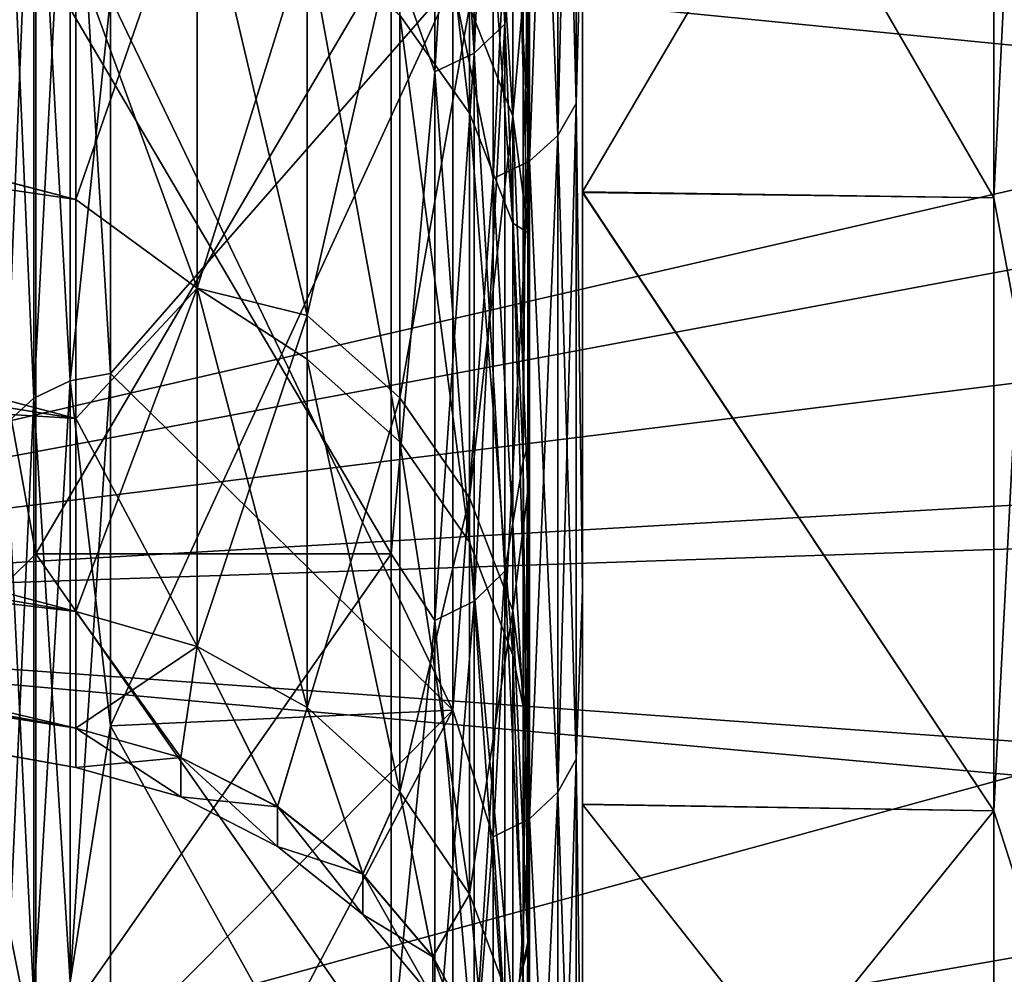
# Model space of a CAD drawing. Header units: metres. Extents: x -31 to 116, y -84 to 84.
# Tile 269 of 656: x 8.64 to 12.24, y -51.49 to -48. Entities that reach past the tile are written whole.
import ezdxf

# ---------------------------------------------------------------- set-up
doc = ezdxf.new("R2010")
doc.units = ezdxf.units.M
doc.layers.add('solid_80010000GA_11_1', color=7, linetype='CONTINUOUS')

msp = doc.modelspace()

# ---------------------------------------------------------------- linework, layer by layer
at = {"layer": 'solid_80010000GA_11_1'}
for points in [[(10.67712, -45.613697, -28.20989), (10.610488, -45.725063, -28.287882), (10.610488, -48.424675, -24.131578)], [(10.67712, -48.30814, -24.061543), (10.67712, -45.613697, -28.20989), (10.610488, -48.424675, -24.131578)], [(10.67712, -45.613697, 28.20989), (10.67712, -48.30814, 24.061543), (10.610488, -45.725063, 28.287882)], [(10.67712, -45.613697, 28.20989), (10.7, -47.440765, 25.187031), (10.67712, -48.30814, 24.061543)], [(10.67712, -48.30814, -24.061543), (10.7, -47.447727, -25.175966), (10.67712, -45.613697, -28.20989)], [(10.30451, -48.123135, 18.418592), (10.415916, -48.017056, 18.364525), (10.415916, -45.72057, 22.506443)], [(10.30451, -45.822624, 22.567776), (10.30451, -48.123135, 18.418592), (10.415916, -45.72057, 22.506443)], [(10.30451, -45.822624, -22.567776), (10.415916, -45.72057, -22.506443), (10.415916, -48.017056, -18.364525)], [(10.415916, -45.72057, 22.506443), (10.415916, -48.017056, 18.364525), (10.482963, -47.418446, 19.196192)], [(10.482963, -47.418446, -19.196192), (10.415916, -48.017056, -18.364525), (10.415916, -45.72057, -22.506443)], [(10.610488, -45.725063, -28.287882), (10.506213, -45.814987, -28.350857), (10.506213, -48.518772, -24.188129)], [(10.610488, -48.424675, -24.131578), (10.610488, -45.725063, -28.287882), (10.506213, -48.518772, -24.188129)], [(10.610488, -45.725063, 28.287882), (10.610488, -48.424675, 24.131578), (10.506213, -45.814987, 28.350857)], [(10.67712, -48.30814, 24.061543), (10.610488, -48.424675, 24.131578), (10.610488, -45.725063, 28.287882)], [(10.44609, -48.353626, -14.068188), (10.287056, -45.819355, -18.326319), (10.287056, -47.953308, -13.89348)], [(10.44609, -48.353626, -14.068188), (10.44609, -46.205509, -18.530436), (10.287056, -45.819355, -18.326319)], [(10.506213, -45.814987, -28.350857), (10.373859, -45.875221, -28.39304), (10.373859, -48.581799, -24.226009)], [(10.506213, -48.518772, -24.188129), (10.506213, -45.814987, -28.350857), (10.373859, -48.581799, -24.226009)], [(10.506213, -45.814987, 28.350857), (10.506213, -48.518772, 24.188129), (10.373859, -45.875221, 28.39304)], [(10.610488, -48.424675, 24.131578), (10.506213, -48.518772, 24.188129), (10.506213, -45.814987, 28.350857)], [(10.16072, -48.191639, 18.453506), (10.30451, -48.123135, 18.418592), (10.30451, -45.822624, 22.567776)], [(10.16072, -45.888527, 22.607382), (10.16072, -48.191639, 18.453506), (10.30451, -45.822624, 22.567776)], [(10.16072, -45.888527, -22.607382), (10.30451, -45.822624, -22.567776), (10.30451, -48.123135, -18.418592)], [(10.30451, -48.123135, -18.418592), (10.30451, -45.822624, -22.567776), (10.415916, -48.017056, -18.364525)], [(10.16072, -45.888527, 22.607382), (10, -47.746067, 19.369394), (10.16072, -48.191639, 18.453506)], [(10.16072, -48.191639, -18.453506), (10, -47.746067, -19.369394), (10.16072, -45.888527, -22.607382)], [(10.16072, -48.191639, -18.453506), (10.16072, -45.888527, -22.607382), (10.30451, -48.123135, -18.418592)], [(10.226168, -47.864101, -25.451954), (10.373859, -48.581799, -24.226009), (10.373859, -45.875221, -28.39304)], [(10.226168, -47.864101, 25.451954), (10.373859, -45.875221, 28.39304), (10.373859, -48.581799, 24.226009)], [(10.506213, -48.518772, 24.188129), (10.373859, -48.581799, 24.226009), (10.373859, -45.875221, 28.39304)], [(8.389417, -48.251713, -18.484125), (8.389417, -45.946316, -22.642113), (8.7, -47.746067, -19.369394)], [(8.389417, -45.946316, 22.642113), (8.389417, -48.251713, 18.484125), (8.7, -47.746067, 19.369394)], [(10.7, -46.046356, -24.31073), (10.7, -48.630974, -19.835201), (12.205235, -46.069187, -24.323919)], [(10.7, -47.447727, -25.175966), (10.7, -48.630974, -19.835201), (10.7, -46.046356, -24.31073)], [(10.7, -46.052967, 24.300222), (12.205235, -46.069187, 24.323919), (12.205235, -48.653358, 19.849045)], [(10.7, -48.63364, 19.83017), (10.7, -46.052967, 24.300222), (12.205235, -48.653358, 19.849045)], [(10.7, -47.440765, 25.187031), (10.7, -46.052967, 24.300222), (10.7, -48.63364, 19.83017)], [(10.7, -48.630974, -19.835201), (12.205235, -48.653358, -19.849045), (12.205235, -46.069187, -24.323919)], [(12.205235, -46.069187, -24.323919), (12.205235, -48.653358, -19.849045), (12.296415, -46.804512, -23.157879)], [(12.296415, -46.804512, 23.157879), (12.205235, -48.653358, 19.849045), (12.205235, -46.069187, 24.323919)], [(10.287056, -48.342979, 12.981499), (10.03149, -47.984795, 12.831631), (10.03149, -46.15197, 16.829645)], [(10.287056, -46.49929, 17.003206), (10.287056, -48.342979, 12.981499), (10.03149, -46.15197, 16.829645)], [(10.44609, -48.353626, -14.068188), (10.5, -47.728794, -16.536037), (10.44609, -46.205509, -18.530436)], [(5.595928, -47.434151, -37.67588), (23.04767, -46.293915, -39.421745), (23.04767, -49.158199, -35.786476)], [(10.44609, -48.745914, 13.150091), (10.287056, -48.342979, 12.981499), (10.287056, -46.49929, 17.003206)], [(10.44609, -46.890007, 17.19845), (10.44609, -48.745914, 13.150091), (10.287056, -46.49929, 17.003206)], [(10.44609, -46.890007, 17.19845), (10.5, -46.618805, 18.735472), (10.5, -48.779331, 14.245805)], [(10.5, -49.557983, 14.608333), (10.5, -48.779331, 14.245805), (10.5, -46.618805, 18.735472)], [(10.5, -47.365601, 19.160145), (10.5, -49.557983, 14.608333), (10.5, -46.618805, 18.735472)], [(1.856271, -46.827286, 10.579929), (8.847297, -47.763874, 11.56588), (8.847297, -48.658989, 9.187693)], [(1.859066, -46.849674, 10.523593), (1.856271, -46.827286, 10.579929), (8.847297, -48.658989, 9.187693)], [(12.205235, -48.653358, -19.849045), (12.296415, -49.14378, -18.938791), (12.296415, -46.804512, -23.157879)], [(12.296415, -49.14378, 18.938791), (12.205235, -48.653358, 19.849045), (12.296415, -46.804512, 23.157879)], [(2.009852, -47.64957, 8.42305), (1.859066, -46.849674, 10.523593), (8.847297, -48.658989, 9.187693)], [(1.859075, -46.849602, -10.523783), (8.847297, -48.658989, -9.187693), (8.847297, -47.763874, -11.56588)], [(1.859075, -46.849602, -10.523783), (2.009905, -47.649784, -8.422462), (8.847297, -48.658989, -9.187693)], [(8.693426, -49.386105, -23.255791), (8.825714, -49.322323, -23.218956), (8.825714, -46.857624, -27.181736)], [(8.693426, -46.918861, -27.222662), (8.693426, -49.386105, -23.255791), (8.825714, -46.857624, -27.181736)], [(8.693426, -46.918861, 27.222662), (8.825714, -46.857624, 27.181736), (8.825714, -49.322323, 23.218956)], [(8.825714, -46.857624, -27.181736), (8.825714, -49.322323, -23.218956), (8.973832, -47.91967, -25.486877)], [(8.825714, -46.857624, 27.181736), (8.973832, -47.91967, 25.486877), (8.973832, -49.295757, 23.203617)], [(8.825714, -49.322323, 23.218956), (8.825714, -46.857624, 27.181736), (8.973832, -49.295757, 23.203617)], [(10.44609, -46.890007, 17.19845), (10.5, -48.779331, 14.245805), (10.44609, -48.745914, 13.150091)], [(8.693426, -46.918861, -27.222662), (8.589252, -47.010216, -27.283714), (8.589252, -49.481258, -23.31074)], [(8.693426, -46.918861, -27.222662), (8.589252, -49.481258, -23.31074), (8.693426, -49.386105, -23.255791)], [(8.693426, -49.386105, 23.255791), (8.589252, -47.010216, 27.283714), (8.693426, -46.918861, 27.222662)], [(8.693426, -49.386105, 23.255791), (8.693426, -46.918861, 27.222662), (8.825714, -49.322323, 23.218956)], [(8.693426, -49.386105, 23.255791), (8.589252, -49.481258, 23.31074), (8.589252, -47.010216, 27.283714)], [(9.693197, -49.083317, -9.080167), (9.693197, -47.305283, -13.610629), (9.29045, -47.379143, -12.850668)], [(10.03149, -47.59745, -13.738164), (9.693197, -47.305283, -13.610629), (9.693197, -49.083317, -9.080167)], [(10.482963, -49.615795, -14.634852), (10.5, -47.363026, -19.165005), (10.5, -49.557697, -14.608964)], [(10.482963, -47.418446, -19.196192), (10.5, -47.363026, -19.165005), (10.482963, -49.615795, -14.634852)], [(10.482963, -49.615795, 14.634852), (10.5, -49.557983, 14.608333), (10.5, -47.365601, 19.160145)], [(10.482963, -47.418446, 19.196192), (10.482963, -49.615795, 14.634852), (10.5, -47.365601, 19.160145)], [(10.5, -49.557697, -14.608964), (10.5, -47.363026, -19.165005), (10.5, -47.728794, -16.536037)], [(9.29045, -47.379143, -12.850668), (8.847297, -47.763874, -11.56588), (8.847297, -48.658989, -9.187693)], [(9.29045, -48.983231, -8.660486), (9.29045, -47.379143, -12.850668), (8.847297, -48.658989, -9.187693)], [(9.29045, -47.379158, 12.850636), (9.29045, -48.983238, 8.660469), (8.847297, -47.763874, 11.56588)], [(9.693197, -49.083317, -9.080167), (9.29045, -47.379143, -12.850668), (9.29045, -48.983231, -8.660486)], [(9.693197, -47.690708, 12.708581), (9.29045, -48.983238, 8.660469), (9.29045, -47.379158, 12.850636)], [(5.595928, -50.161377, -33.960369), (5.595928, -47.434151, -37.67588), (23.04767, -49.158199, -35.786476)], [(15.401683, -47.902313, 37.257629), (5.595928, -47.434151, 37.675877), (5.595928, -50.161377, 33.960369)], [(10.415916, -48.017056, 18.364525), (10.482963, -49.615795, 14.634852), (10.482963, -47.418446, 19.196192)], [(10.482963, -47.418446, -19.196192), (10.482963, -49.615795, -14.634852), (10.415916, -48.017056, -18.364525)], [(10.67712, -48.30814, 24.061543), (10.7, -47.440765, 25.187031), (10.7, -50.087044, 20.604729)], [(10.7, -50.087044, 20.604729), (10.7, -47.440765, 25.187031), (10.7, -48.63364, 19.83017)], [(10.67712, -48.30814, -24.061543), (10.7, -50.089867, -20.599398), (10.7, -47.447727, -25.175966)], [(10.7, -47.447727, -25.175966), (10.7, -50.089867, -20.599398), (10.7, -48.630974, -19.835201)], [(10.03149, -49.384197, -9.185514), (10.03149, -47.59745, -13.738164), (9.693197, -49.083317, -9.080167)], [(10.287056, -47.953308, -13.89348), (10.03149, -47.59745, -13.738164), (10.03149, -49.384197, -9.185514)], [(2.009852, -47.64957, 8.42305), (8.847297, -48.658989, 9.187693), (8.847297, -49.460232, 6.776258)], [(2.19841, -48.397617, 6.244028), (2.009852, -47.64957, 8.42305), (8.847297, -49.460232, 6.776258)], [(2.009905, -47.649784, -8.422462), (8.847297, -49.460232, -6.776258), (8.847297, -48.658989, -9.187693)], [(2.009905, -47.649784, -8.422462), (2.198393, -48.397602, -6.244066), (8.847297, -49.460232, -6.776258)], [(9.693197, -47.690708, 12.708581), (9.693197, -49.243595, 8.616621), (9.29045, -48.983238, 8.660469)], [(10.03149, -49.545277, 8.719664), (9.693197, -49.243595, 8.616621), (9.693197, -47.690708, 12.708581)], [(10.03149, -47.984795, 12.831631), (10.03149, -49.545277, 8.719664), (9.693197, -47.690708, 12.708581)], [(10.44609, -48.353626, -14.068188), (10.5, -48.770672, -14.265655), (10.5, -47.728794, -16.536037)], [(10.5, -49.557697, -14.608964), (10.5, -47.728794, -16.536037), (10.5, -48.770672, -14.265655)], [(8.389417, -48.251713, -18.484125), (8.7, -47.746067, -19.369394), (8.7, -49.955444, -14.783097)], [(8.389417, -48.251713, 18.484125), (8.7, -49.955444, 14.783097), (8.7, -47.746067, 19.369394)], [(10, -49.955444, -14.783097), (8.7, -49.955444, -14.783097), (8.7, -47.746067, -19.369394)], [(10, -47.746067, -19.369394), (10, -49.955444, -14.783097), (8.7, -47.746067, -19.369394)], [(10, -47.746067, 19.369394), (8.7, -47.746067, 19.369394), (8.7, -49.955444, 14.783097)], [(10, -49.955444, 14.783097), (10, -47.746067, 19.369394), (8.7, -49.955444, 14.783097)], [(9.29045, -48.983238, 8.660469), (8.847297, -48.658989, 9.187693), (8.847297, -47.763874, 11.56588)], [(10.16072, -48.191639, 18.453506), (10, -47.746067, 19.369394), (10, -49.955444, 14.783097)], [(10.16072, -48.191639, -18.453506), (10, -49.955444, -14.783097), (10, -47.746067, -19.369394)], [(8.973832, -50.585545, -20.87052), (10.226168, -50.527523, -20.839844), (10.226168, -47.864101, -25.451954)], [(8.973832, -49.295757, -23.203617), (10.226168, -47.864101, -25.451954), (8.973832, -47.91967, -25.486877)], [(8.973832, -50.585545, -20.87052), (10.226168, -47.864101, -25.451954), (8.973832, -49.295757, -23.203617)], [(8.973832, -47.91967, 25.486877), (10.226168, -47.864101, 25.451954), (10.226168, -50.527523, 20.839844)], [(10.226168, -47.864101, -25.451954), (10.226168, -50.527523, -20.839844), (10.373859, -48.581799, -24.226009)], [(10.226168, -50.527523, 20.839844), (10.226168, -47.864101, 25.451954), (10.373859, -48.581799, 24.226009)], [(14.536584, -48.492096, 36.467396), (15.401683, -47.902313, 37.257629), (5.595928, -50.161377, 33.960369)], [(8.825714, -49.322323, -23.218956), (8.973832, -49.295757, -23.203617), (8.973832, -47.91967, -25.486877)], [(8.973832, -47.91967, 25.486877), (10.226168, -50.527523, 20.839844), (8.973832, -49.295757, 23.203617)], [(10.287056, -49.750664, -9.313815), (10.287056, -47.953308, -13.89348), (10.03149, -49.384197, -9.185514)], [(10.44609, -48.353626, -14.068188), (10.287056, -47.953308, -13.89348), (10.287056, -49.750664, -9.313815)], [(10.287056, -49.912708, 8.845164), (10.03149, -49.545277, 8.719664), (10.03149, -47.984795, 12.831631)], [(10.287056, -48.342979, 12.981499), (10.287056, -49.912708, 8.845164), (10.03149, -47.984795, 12.831631)], [(10.30451, -50.128727, 14.119095), (10.415916, -50.019135, 14.072556), (10.415916, -48.017056, 18.364525)], [(10.30451, -48.123135, 18.418592), (10.30451, -50.128727, 14.119095), (10.415916, -48.017056, 18.364525)], [(10.30451, -48.123135, -18.418592), (10.415916, -48.017056, -18.364525), (10.415916, -50.019135, -14.072556)], [(10.415916, -48.017056, 18.364525), (10.415916, -50.019135, 14.072556), (10.482963, -49.615795, 14.634852)], [(10.482963, -49.615795, -14.634852), (10.415916, -50.019135, -14.072556), (10.415916, -48.017056, -18.364525)], [(10.16072, -50.199497, 14.149148), (10.30451, -50.128727, 14.119095), (10.30451, -48.123135, 18.418592)], [(10.16072, -48.191639, 18.453506), (10.16072, -50.199497, 14.149148), (10.30451, -48.123135, 18.418592)], [(10.16072, -48.191639, -18.453506), (10.30451, -48.123135, -18.418592), (10.30451, -50.128727, -14.119095)], [(10.30451, -50.128727, -14.119095), (10.30451, -48.123135, -18.418592), (10.415916, -50.019135, -14.072556)], [(10.16072, -48.191639, 18.453506), (10, -49.955444, 14.783097), (10.16072, -50.199497, 14.149148)], [(10.16072, -50.199497, -14.149148), (10, -49.955444, -14.783097), (10.16072, -48.191639, -18.453506)], [(10.16072, -50.199497, -14.149148), (10.16072, -48.191639, -18.453506), (10.30451, -50.128727, -14.119095)], [(8.389417, -50.261559, -14.175501), (8.389417, -48.251713, -18.484125), (8.7, -49.955444, -14.783097)], [(8.389417, -48.251713, 18.484125), (8.389417, -50.261559, 14.175501), (8.7, -49.955444, 14.783097)], [(10.67712, -48.30814, -24.061543), (10.610488, -48.424675, -24.131578), (10.610488, -50.827896, -19.797148)], [(10.67712, -50.70676, -19.735409), (10.67712, -48.30814, -24.061543), (10.610488, -50.827896, -19.797148)], [(10.67712, -48.30814, 24.061543), (10.67712, -50.70676, 19.735409), (10.610488, -48.424675, 24.131578)], [(10.67712, -48.30814, 24.061543), (10.7, -50.087044, 20.604729), (10.67712, -50.70676, 19.735409)], [(10.67712, -50.70676, -19.735409), (10.7, -50.089867, -20.599398), (10.67712, -48.30814, -24.061543)], [(10.44609, -50.326042, 8.986344), (10.287056, -49.912708, 8.845164), (10.287056, -48.342979, 12.981499)], [(10.44609, -48.745914, 13.150091), (10.44609, -50.326042, 8.986344), (10.287056, -48.342979, 12.981499)], [(10.44609, -50.16291, -9.458138), (10.44609, -48.353626, -14.068188), (10.287056, -49.750664, -9.313815)], [(10.44609, -48.353626, -14.068188), (10.5, -49.726555, -11.958933), (10.5, -48.770672, -14.265655)], [(10.44609, -50.16291, -9.458138), (10.5, -49.726555, -11.958933), (10.44609, -48.353626, -14.068188)], [(2.198393, -48.397602, -6.244066), (2.366026, -49.06255, -4.039274), (8.847297, -49.460232, -6.776258)], [(2.19841, -48.397617, 6.244028), (8.847297, -49.460232, 6.776258), (8.847297, -50.16637, 4.33528)], [(2.366026, -49.062546, 4.039274), (2.19841, -48.397617, 6.244028), (8.847297, -50.16637, 4.33528)], [(10.610488, -48.424675, -24.131578), (10.506213, -48.518772, -24.188129), (10.506213, -50.925709, -19.847)], [(10.610488, -50.827896, -19.797148), (10.610488, -48.424675, -24.131578), (10.506213, -50.925709, -19.847)], [(10.610488, -48.424675, 24.131578), (10.610488, -50.827896, 19.797148), (10.506213, -48.518772, 24.188129)], [(10.67712, -50.70676, 19.735409), (10.610488, -50.827896, 19.797148), (10.610488, -48.424675, 24.131578)], [(13.781137, -49.144299, 35.566833), (14.536584, -48.492096, 36.467396), (5.595928, -50.161377, 33.960369)], [(10.506213, -48.518772, -24.188129), (10.373859, -48.581799, -24.226009), (10.373859, -50.991222, -19.880392)], [(10.506213, -50.925709, -19.847), (10.506213, -48.518772, -24.188129), (10.373859, -50.991222, -19.880392)], [(10.506213, -48.518772, 24.188129), (10.506213, -50.925709, 19.847), (10.373859, -48.581799, 24.226009)], [(10.610488, -50.827896, 19.797148), (10.506213, -50.925709, 19.847), (10.506213, -48.518772, 24.188129)], [(10.226168, -50.527523, -20.839844), (10.373859, -50.991222, -19.880392), (10.373859, -48.581799, -24.226009)], [(10.226168, -50.527523, 20.839844), (10.373859, -48.581799, 24.226009), (10.373859, -50.991222, 19.880392)], [(10.506213, -50.925709, 19.847), (10.373859, -50.991222, 19.880392), (10.373859, -48.581799, 24.226009)], [(9.29045, -48.983238, 8.660469), (8.847297, -49.460232, 6.776258), (8.847297, -48.658989, 9.187693)], [(9.29045, -48.983231, -8.660486), (8.847297, -48.658989, -9.187693), (8.847297, -49.460232, -6.776258)], [(10.7, -48.630974, -19.835201), (12.205235, -50.89603, -15.193631), (12.205235, -48.653358, -19.849045)], [(10.7, -48.630974, -19.835201), (10.7, -50.872139, -15.182638), (12.205235, -50.89603, -15.193631)], [(10.7, -50.089867, -20.599398), (10.7, -50.872139, -15.182638), (10.7, -48.630974, -19.835201)], [(10.7, -48.63364, 19.83017), (12.205235, -48.653358, 19.849045), (12.205235, -50.89603, 15.193631)], [(10.7, -50.87244, 15.181972), (10.7, -48.63364, 19.83017), (12.205235, -50.89603, 15.193631)], [(10.7, -50.087044, 20.604729), (10.7, -48.63364, 19.83017), (10.7, -50.87244, 15.181972)], [(12.205235, -48.653358, -19.849045), (12.205235, -50.89603, -15.193631), (12.296415, -49.14378, -18.938791)], [(12.296415, -49.14378, 18.938791), (12.205235, -50.89603, 15.193631), (12.205235, -48.653358, 19.849045)], [(10.44609, -48.745914, 13.150091), (10.5, -48.779331, 14.245805), (10.5, -50.599407, 9.607172)], [(10.44609, -48.745914, 13.150091), (10.5, -50.599407, 9.607172), (10.44609, -50.326042, 8.986344)], [(10.5, -49.557697, -14.608964), (10.5, -48.770672, -14.265655), (10.5, -49.726555, -11.958933)], [(10.5, -51.405884, 9.902176), (10.5, -50.599407, 9.607172), (10.5, -48.779331, 14.245805)], [(10.5, -49.557983, 14.608333), (10.5, -51.405884, 9.902176), (10.5, -48.779331, 14.245805)], [(9.29045, -48.983231, -8.660486), (8.847297, -49.460232, -6.776258), (8.847297, -50.16637, -4.33528)], [(9.29045, -50.294296, -4.369586), (9.29045, -48.983231, -8.660486), (8.847297, -50.16637, -4.33528)], [(9.29045, -48.983238, 8.660469), (9.29045, -50.294296, 4.369586), (8.847297, -49.460232, 6.776258)], [(9.693197, -49.083317, -9.080167), (9.29045, -48.983231, -8.660486), (9.29045, -50.294296, -4.369586)], [(9.693197, -50.518467, 4.4297), (9.29045, -50.294296, 4.369586), (9.29045, -48.983238, 8.660469)], [(9.693197, -49.243595, 8.616621), (9.693197, -50.518467, 4.4297), (9.29045, -48.983238, 8.660469)], [(8.847297, -50.594151, 2.186374), (2.366026, -49.062546, 4.039274), (8.847297, -50.16637, 4.33528)], [(2.437258, -49.41399, 2.448831), (2.366026, -49.062546, 4.039274), (8.847297, -50.594151, 2.186374)], [(2.366026, -49.06255, -4.039274), (8.847297, -50.16637, -4.33528), (8.847297, -49.460232, -6.776258)], [(2.437421, -49.414795, -2.443949), (8.847297, -50.16637, -4.33528), (2.366026, -49.06255, -4.039274)], [(9.693197, -50.518467, -4.4297), (9.693197, -49.083317, -9.080167), (9.29045, -50.294296, -4.369586)], [(10.03149, -49.384197, -9.185514), (9.693197, -49.083317, -9.080167), (9.693197, -50.518467, -4.4297)], [(13.110975, -49.909241, 34.470291), (13.781137, -49.144299, 35.566833), (5.595928, -50.161377, 33.960369)], [(5.595928, -50.161377, -33.960369), (23.04767, -49.158199, -35.786476), (23.04767, -51.737694, -31.943884)], [(12.205235, -50.89603, -15.193631), (12.296415, -51.183163, -14.566858), (12.296415, -49.14378, -18.938791)], [(12.296415, -51.183163, 14.566858), (12.205235, -50.89603, 15.193631), (12.296415, -49.14378, 18.938791)], [(10.03149, -50.826378, 4.512271), (9.693197, -50.518467, 4.4297), (9.693197, -49.243595, 8.616621)], [(10.03149, -49.545277, 8.719664), (10.03149, -50.826378, 4.512271), (9.693197, -49.243595, 8.616621)], [(8.825714, -51.522667, -19.103518), (8.973832, -50.585545, -20.87052), (8.973832, -49.295757, -23.203617)], [(8.825714, -49.322323, -23.218956), (8.825714, -51.522667, -19.103518), (8.973832, -49.295757, -23.203617)], [(8.825714, -49.322323, 23.218956), (8.973832, -49.295757, 23.203617), (8.973832, -50.585545, 20.87052)], [(8.973832, -49.295757, 23.203617), (10.226168, -50.527523, 20.839844), (8.973832, -50.585545, 20.87052)], [(8.693426, -51.588726, -19.136105), (8.825714, -51.522667, -19.103518), (8.825714, -49.322323, -23.218956)], [(8.693426, -49.386105, -23.255791), (8.693426, -51.588726, -19.136105), (8.825714, -49.322323, -23.218956)], [(8.693426, -49.386105, 23.255791), (8.825714, -49.322323, 23.218956), (8.825714, -51.522667, 19.103518)], [(8.825714, -51.522667, 19.103518), (8.825714, -49.322323, 23.218956), (8.973832, -50.585545, 20.87052)], [(8.693426, -49.386105, -23.255791), (8.589252, -49.481258, -23.31074), (8.589252, -51.687263, -19.184713)], [(8.693426, -49.386105, -23.255791), (8.589252, -51.687263, -19.184713), (8.693426, -51.588726, -19.136105)], [(8.693426, -51.588726, 19.136105), (8.589252, -49.481258, 23.31074), (8.693426, -49.386105, 23.255791)], [(8.693426, -51.588726, 19.136105), (8.693426, -49.386105, 23.255791), (8.825714, -51.522667, 19.103518)], [(10.03149, -50.826378, -4.512271), (10.03149, -49.384197, -9.185514), (9.693197, -50.518467, -4.4297)], [(10.287056, -49.750664, -9.313815), (10.03149, -49.384197, -9.185514), (10.03149, -50.826378, -4.512271)], [(2.449765, -49.475742, 2.039164), (2.437258, -49.41399, 2.448831), (8.847297, -50.594151, 2.186374)], [(2.437421, -49.414795, -2.443949), (8.847297, -50.593578, -2.190721), (8.847297, -50.16637, -4.33528)], [(2.437421, -49.414795, -2.443949), (2.449766, -49.475742, -2.039153), (8.847297, -50.593578, -2.190721)], [(2.473305, -49.592037, 0.821393), (2.449765, -49.475742, 2.039164), (8.847297, -50.594151, 2.186374)], [(2.449766, -49.475742, -2.039153), (2.47336, -49.592308, -0.816401), (8.847297, -50.593578, -2.190721)], [(8.693426, -51.588726, 19.136105), (8.589252, -51.687263, 19.184713), (8.589252, -49.481258, 23.31074)], [(9.29045, -50.294296, 4.369586), (8.847297, -50.16637, 4.33528), (8.847297, -49.460232, 6.776258)], [(10.287056, -51.201401, 4.61284), (10.03149, -50.826378, 4.512271), (10.03149, -49.545277, 8.719664)], [(10.287056, -49.912708, 8.845164), (10.287056, -51.201401, 4.61284), (10.03149, -49.545277, 8.719664)], [(10.482963, -49.615795, -14.634852), (10.5, -49.557697, -14.608964), (10.5, -51.406357, -9.900799)], [(10.482963, -51.46627, 9.922112), (10.5, -51.405884, 9.902176), (10.5, -49.557983, 14.608333)], [(10.482963, -49.615795, 14.634852), (10.482963, -51.46627, 9.922112), (10.5, -49.557983, 14.608333)], [(10.5, -51.406357, -9.900799), (10.5, -49.557697, -14.608964), (10.5, -49.726555, -11.958933)], [(2.473305, -49.592037, 0.821393), (8.847297, -50.594151, 2.186374), (8.847297, -50.737564, -0.002193)], [(2.477847, -49.61446, 0.000005), (2.473305, -49.592037, 0.821393), (8.847297, -50.737564, -0.002193)], [(2.47336, -49.592308, -0.816401), (8.847297, -50.737564, -0.002193), (8.847297, -50.593578, -2.190721)], [(2.47336, -49.592308, -0.816401), (2.477847, -49.61446, 0.000005), (8.847297, -50.737564, -0.002193)], [(10.415916, -50.019135, 14.072556), (10.482963, -51.46627, 9.922112), (10.482963, -49.615795, 14.634852)], [(10.482963, -49.615795, -14.634852), (10.482963, -51.46627, -9.922112), (10.415916, -50.019135, -14.072556)], [(10.482963, -49.615795, -14.634852), (10.5, -51.406357, -9.900799), (10.482963, -51.46627, -9.922112)], [(10.44609, -50.16291, -9.458138), (10.5, -50.59594, -9.617083), (10.5, -49.726555, -11.958933)], [(10.5, -51.406357, -9.900799), (10.5, -49.726555, -11.958933), (10.5, -50.59594, -9.617083)], [(10.287056, -51.201401, -4.61284), (10.287056, -49.750664, -9.313815), (10.03149, -50.826378, -4.512271)], [(10.44609, -50.16291, -9.458138), (10.287056, -49.750664, -9.313815), (10.287056, -51.201401, -4.61284)], [(12.64881, -50.667568, 33.335228), (13.110975, -49.909241, 34.470291), (5.595928, -50.161377, 33.960369)], [(10.44609, -51.62328, 4.725972), (10.287056, -51.201401, 4.61284), (10.287056, -49.912708, 8.845164)], [(10.44609, -50.326042, 8.986344), (10.44609, -51.62328, 4.725972), (10.287056, -49.912708, 8.845164)], [(8.389417, -50.261559, -14.175501), (8.7, -49.955444, -14.783097), (8.7, -51.816044, -10.044571)], [(8.389417, -50.261559, 14.175501), (8.7, -51.816044, 10.044571), (8.7, -49.955444, 14.783097)], [(10, -51.816044, -10.044571), (8.7, -51.816044, -10.044571), (8.7, -49.955444, -14.783097)], [(10, -49.955444, -14.783097), (10, -51.816044, -10.044571), (8.7, -49.955444, -14.783097)], [(10, -49.955444, 14.783097), (8.7, -49.955444, 14.783097), (8.7, -51.816044, 10.044571)], [(10, -51.816044, 10.044571), (10, -49.955444, 14.783097), (8.7, -51.816044, 10.044571)], [(10.16072, -50.199497, 14.149148), (10, -49.955444, 14.783097), (10, -51.816044, 10.044571)], [(10.16072, -50.199497, -14.149148), (10, -51.816044, -10.044571), (10, -49.955444, -14.783097)], [(10.30451, -51.829636, 9.690212), (10.415916, -51.717064, 9.651429), (10.415916, -50.019135, 14.072556)], [(10.30451, -50.128727, 14.119095), (10.30451, -51.829636, 9.690212), (10.415916, -50.019135, 14.072556)], [(10.30451, -50.128727, -14.119095), (10.415916, -50.019135, -14.072556), (10.415916, -51.717064, -9.651429)], [(10.415916, -50.019135, 14.072556), (10.415916, -51.717064, 9.651429), (10.482963, -51.46627, 9.922112)], [(10.482963, -51.46627, -9.922112), (10.415916, -51.717064, -9.651429), (10.415916, -50.019135, -14.072556)], [(10.67712, -50.70676, 19.735409), (10.7, -50.087044, 20.604729), (10.7, -52.381554, 15.841394)], [(10.67712, -50.70676, -19.735409), (10.7, -52.381889, -15.840654), (10.7, -50.089867, -20.599398)], [(10.7, -52.381554, 15.841394), (10.7, -50.087044, 20.604729), (10.7, -50.87244, 15.181972)], [(10.7, -50.089867, -20.599398), (10.7, -52.381889, -15.840654), (10.7, -50.872139, -15.182638)], [(10.16072, -51.902328, 9.715258), (10.30451, -51.829636, 9.690212), (10.30451, -50.128727, 14.119095)], [(10.16072, -50.199497, 14.149148), (10.16072, -51.902328, 9.715258), (10.30451, -50.128727, 14.119095)], [(10.16072, -50.199497, -14.149148), (10.30451, -50.128727, -14.119095), (10.30451, -51.829636, -9.690212)], [(10.30451, -51.829636, -9.690212), (10.30451, -50.128727, -14.119095), (10.415916, -51.717064, -9.651429)], [(5.595928, -52.598217, -30.048264), (5.595928, -50.161377, -33.960369), (23.04767, -51.737694, -31.943884)], [(12.64881, -50.667568, 33.335228), (5.595928, -50.161377, 33.960369), (5.595928, -52.598217, 30.048264)], [(8.847297, -50.594151, 2.186374), (8.847297, -50.16637, 4.33528), (9.29045, -50.294296, 4.369586)], [(9.230682, -50.70052, -2.20484), (9.29045, -50.294296, -4.369586), (8.847297, -50.16637, -4.33528)], [(8.847297, -50.593578, -2.190721), (9.230682, -50.70052, -2.20484), (8.847297, -50.16637, -4.33528)], [(10.44609, -51.62328, -4.725972), (10.44609, -50.16291, -9.458138), (10.287056, -51.201401, -4.61284)], [(10.44609, -50.16291, -9.458138), (10.5, -51.376575, -7.24619), (10.5, -50.59594, -9.617083)], [(10.44609, -51.62328, -4.725972), (10.5, -51.376575, -7.24619), (10.44609, -50.16291, -9.458138)], [(10.16072, -50.199497, 14.149148), (10, -51.816044, 10.044571), (10.16072, -51.902328, 9.715258)], [(10.16072, -51.902328, -9.715258), (10, -51.816044, -10.044571), (10.16072, -50.199497, -14.149148)], [(10.16072, -51.902328, -9.715258), (10.16072, -50.199497, -14.149148), (10.30451, -51.829636, -9.690212)], [(8.389417, -51.966076, -9.73722), (8.389417, -50.261559, -14.175501), (8.7, -51.816044, -10.044571)], [(8.389417, -50.261559, 14.175501), (8.389417, -51.966076, 9.73722), (8.7, -51.816044, 10.044571)], [(8.847297, -50.594151, 2.186374), (9.29045, -50.294296, 4.369586), (9.230682, -50.701096, 2.200464)], [(9.230682, -50.701096, 2.200464), (9.29045, -50.294296, 4.369586), (9.585093, -50.881233, 2.224198)], [(9.230682, -50.70052, -2.20484), (9.585093, -50.88065, -2.228621), (9.29045, -50.294296, -4.369586)], [(9.585093, -50.881233, 2.224198), (9.29045, -50.294296, 4.369586), (9.693197, -50.518467, 4.4297)], [(9.585093, -50.88065, -2.228621), (9.693197, -50.518467, -4.4297), (9.29045, -50.294296, -4.369586)], [(10.44609, -50.326042, 8.986344), (10.5, -50.599407, 9.607172), (10.5, -52.068771, 4.845438)], [(10.44609, -50.326042, 8.986344), (10.5, -52.068771, 4.845438), (10.44609, -51.62328, 4.725972)], [(8.973832, -52.899124, -16.067915), (10.226168, -52.83897, -16.04166), (10.226168, -50.527523, -20.839844)], [(8.973832, -51.787228, -18.490843), (10.226168, -50.527523, -20.839844), (8.973832, -50.585545, -20.87052)], [(8.973832, -52.899124, -16.067915), (10.226168, -50.527523, -20.839844), (8.973832, -51.787228, -18.490843)], [(8.973832, -50.585545, 20.87052), (10.226168, -50.527523, 20.839844), (10.226168, -52.83897, 16.04166)], [(9.585093, -50.881233, 2.224198), (9.693197, -50.518467, 4.4297), (9.896474, -51.127426, 2.256635)], [(9.585093, -50.88065, -2.228621), (9.896474, -51.126831, -2.261122), (9.693197, -50.518467, -4.4297)], [(9.896474, -51.127426, 2.256635), (9.693197, -50.518467, 4.4297), (10.03149, -50.826378, 4.512271)], [(9.896474, -51.126831, -2.261122), (10.03149, -50.826378, -4.512271), (9.693197, -50.518467, -4.4297)], [(10.226168, -50.527523, -20.839844), (10.226168, -52.83897, -16.04166), (10.373859, -50.991222, -19.880392)], [(10.226168, -52.83897, 16.04166), (10.226168, -50.527523, 20.839844), (10.373859, -50.991222, 19.880392)], [(8.825714, -51.522667, -19.103518), (8.973832, -51.787228, -18.490843), (8.973832, -50.585545, -20.87052)], [(8.825714, -51.522667, 19.103518), (8.973832, -50.585545, 20.87052), (8.973832, -51.787228, 18.490843)], [(9.230682, -50.845432, -0.002207), (9.230682, -50.70052, -2.20484), (8.847297, -50.593578, -2.190721)], [(8.847297, -50.737564, -0.002193), (9.230682, -50.845432, -0.002207), (8.847297, -50.593578, -2.190721)], [(8.847297, -50.594151, 2.186374), (9.230682, -50.701096, 2.200464), (8.847297, -50.737564, -0.002193)], [(8.973832, -50.585545, 20.87052), (10.226168, -52.83897, 16.04166), (8.973832, -51.787228, 18.490843)], [(10.5, -51.406357, -9.900799), (10.5, -50.59594, -9.617083), (10.5, -51.376575, -7.24619)], [(10.5, -52.898113, 5.067839), (10.5, -52.068771, 4.845438), (10.5, -50.599407, 9.607172)], [(10.5, -51.405884, 9.902176), (10.5, -52.898113, 5.067839), (10.5, -50.599407, 9.607172)], [(12.377623, -51.415283, 32.163761), (12.64881, -50.667568, 33.335228), (5.595928, -52.598217, 30.048264)], [(9.230682, -50.701096, 2.200464), (9.230682, -50.845432, -0.002207), (8.847297, -50.737564, -0.002193)], [(9.585093, -51.027126, -0.002231), (9.585093, -50.88065, -2.228621), (9.230682, -50.70052, -2.20484)], [(9.230682, -50.845432, -0.002207), (9.585093, -51.027126, -0.002231), (9.230682, -50.70052, -2.20484)], [(9.230682, -50.701096, 2.200464), (9.585093, -50.881233, 2.224198), (9.230682, -50.845432, -0.002207)], [(10.67712, -50.70676, -19.735409), (10.610488, -50.827896, -19.797148), (10.610488, -52.923031, -15.305693)], [(10.67712, -52.797886, -15.25255), (10.67712, -50.70676, -19.735409), (10.610488, -52.923031, -15.305693)], [(10.67712, -50.70676, 19.735409), (10.67712, -52.797886, 15.25255), (10.610488, -50.827896, 19.797148)], [(10.67712, -50.70676, 19.735409), (10.7, -52.381554, 15.841394), (10.67712, -52.797886, 15.25255)], [(10.67712, -52.797886, -15.25255), (10.7, -52.381889, -15.840654), (10.67712, -50.70676, -19.735409)], [(9.896474, -51.127426, 2.256635), (10.03149, -50.826378, 4.512271), (10.152477, -51.429905, 2.296488)], [(9.896474, -51.126831, -2.261122), (10.152477, -51.429302, -2.301055), (10.03149, -50.826378, -4.512271)], [(10.152477, -51.429905, 2.296488), (10.03149, -50.826378, 4.512271), (10.287056, -51.201401, 4.61284)], [(10.152477, -51.429302, -2.301055), (10.287056, -51.201401, -4.61284), (10.03149, -50.826378, -4.512271)], [(9.585093, -50.881233, 2.224198), (9.585093, -51.027126, -0.002231), (9.230682, -50.845432, -0.002207)], [(10.610488, -50.827896, -19.797148), (10.506213, -50.925709, -19.847), (10.506213, -53.024078, -15.348603)], [(10.610488, -52.923031, -15.305693), (10.610488, -50.827896, -19.797148), (10.506213, -53.024078, -15.348603)], [(10.610488, -50.827896, 19.797148), (10.610488, -52.923031, 15.305693), (10.506213, -50.925709, 19.847)], [(10.67712, -52.797886, 15.25255), (10.610488, -52.923031, 15.305693), (10.610488, -50.827896, 19.797148)], [(9.896474, -51.275448, -0.002263), (9.896474, -51.126831, -2.261122), (9.585093, -50.88065, -2.228621)], [(9.585093, -51.027126, -0.002231), (9.896474, -51.275448, -0.002263), (9.585093, -50.88065, -2.228621)], [(9.585093, -50.881233, 2.224198), (9.896474, -51.127426, 2.256635), (9.585093, -51.027126, -0.002231)], [(10.7, -50.872139, -15.182638), (10.7, -52.759968, -10.374706), (12.205235, -50.89603, -15.193631)], [(10.7, -52.381889, -15.840654), (10.7, -52.759968, -10.374706), (10.7, -50.872139, -15.182638)], [(10.7, -50.87244, 15.181972), (12.205235, -50.89603, 15.193631), (12.205235, -52.784668, 10.383695)], [(10.7, -52.759483, 10.37612), (10.7, -50.87244, 15.181972), (12.205235, -52.784668, 10.383695)], [(10.7, -52.381554, 15.841394), (10.7, -50.87244, 15.181972), (10.7, -52.759483, 10.37612)], [(10.7, -52.759968, -10.374706), (12.205235, -52.784668, -10.383695), (12.205235, -50.89603, -15.193631)], [(12.205235, -50.89603, -15.193631), (12.205235, -52.784668, -10.383695), (12.296415, -51.183163, -14.566858)], [(12.296415, -51.183163, 14.566858), (12.205235, -52.784668, 10.383695), (12.205235, -50.89603, 15.193631)], [(10.506213, -50.925709, -19.847), (10.373859, -50.991222, -19.880392), (10.373859, -53.091766, -15.377346)], [(10.506213, -53.024078, -15.348603), (10.506213, -50.925709, -19.847), (10.373859, -53.091766, -15.377346)], [(10.506213, -50.925709, 19.847), (10.506213, -53.024078, 15.348603), (10.373859, -50.991222, 19.880392)], [(10.610488, -52.923031, 15.305693), (10.506213, -53.024078, 15.348603), (10.506213, -50.925709, 19.847)], [(10.226168, -52.83897, -16.04166), (10.373859, -53.091766, -15.377346), (10.373859, -50.991222, -19.880392)], [(10.226168, -52.83897, 16.04166), (10.373859, -50.991222, 19.880392), (10.373859, -53.091766, 15.377346)], [(10.506213, -53.024078, 15.348603), (10.373859, -53.091766, 15.377346), (10.373859, -50.991222, 19.880392)], [(9.896474, -51.127426, 2.256635), (9.896474, -51.275448, -0.002263), (9.585093, -51.027126, -0.002231)], [(10.152477, -51.58054, -0.002303), (10.152477, -51.429302, -2.301055), (9.896474, -51.126831, -2.261122)], [(9.896474, -51.275448, -0.002263), (10.152477, -51.58054, -0.002303), (9.896474, -51.126831, -2.261122)], [(9.896474, -51.127426, 2.256635), (10.152477, -51.429905, 2.296488), (9.896474, -51.275448, -0.002263)], [(12.205235, -52.784668, -10.383695), (12.296415, -52.912724, -10.063361), (12.296415, -51.183163, -14.566858)], [(12.296415, -52.912724, 10.063362), (12.205235, -52.784668, 10.383695), (12.296415, -51.183163, 14.566858)], [(10.152477, -51.429905, 2.296488), (10.287056, -51.201401, 4.61284), (10.342953, -51.776676, 2.342177)], [(10.152477, -51.429302, -2.301055), (10.342953, -51.776062, -2.346835), (10.287056, -51.201401, -4.61284)], [(10.342953, -51.776676, 2.342177), (10.287056, -51.201401, 4.61284), (10.44609, -51.62328, 4.725972)], [(10.342953, -51.776062, -2.346835), (10.44609, -51.62328, -4.725972), (10.287056, -51.201401, -4.61284)], [(10.152477, -51.429905, 2.296488), (10.152477, -51.58054, -0.002303), (9.896474, -51.275448, -0.002263)], [(10.44609, -51.62328, -4.725972), (10.5, -52.068771, -4.845438), (10.5, -51.376575, -7.24619)], [(10.5, -52.898113, -5.067839), (10.5, -51.376575, -7.24619), (10.5, -52.068771, -4.845438)], [(10.5, -52.898113, -5.067839), (10.5, -51.406357, -9.900799), (10.5, -51.376575, -7.24619)], [(12.292917, -52.09066, 31.056038), (12.377623, -51.415283, 32.163761), (5.595928, -52.598217, 30.048264)], [(10.342953, -51.930309, -0.002349), (10.342953, -51.776062, -2.346835), (10.152477, -51.429302, -2.301055)], [(10.152477, -51.58054, -0.002303), (10.342953, -51.930309, -0.002349), (10.152477, -51.429302, -2.301055)], [(10.152477, -51.429905, 2.296488), (10.342953, -51.776676, 2.342177), (10.152477, -51.58054, -0.002303)], [(10.482963, -52.959526, 5.084307), (10.5, -52.898113, 5.067839), (10.5, -51.405884, 9.902176)], [(10.482963, -51.46627, 9.922112), (10.482963, -52.959526, 5.084307), (10.5, -51.405884, 9.902176)], [(10.482963, -51.46627, -9.922112), (10.5, -51.406357, -9.900799), (10.5, -52.898113, -5.067839)], [(10.482963, -51.46627, -9.922112), (10.482963, -52.959526, -5.084307), (10.415916, -51.717064, -9.651429)], [(10.482963, -51.46627, 9.922112), (10.415916, -53.102577, 5.122668), (10.482963, -52.959526, 5.084307)], [(10.415916, -51.717064, 9.651429), (10.415916, -53.102577, 5.122668), (10.482963, -51.46627, 9.922112)], [(10.482963, -51.46627, -9.922112), (10.5, -52.898113, -5.067839), (10.482963, -52.959526, -5.084307)]]:
    msp.add_3dface(points, dxfattribs=at)

doc.saveas('drawing.dxf')
